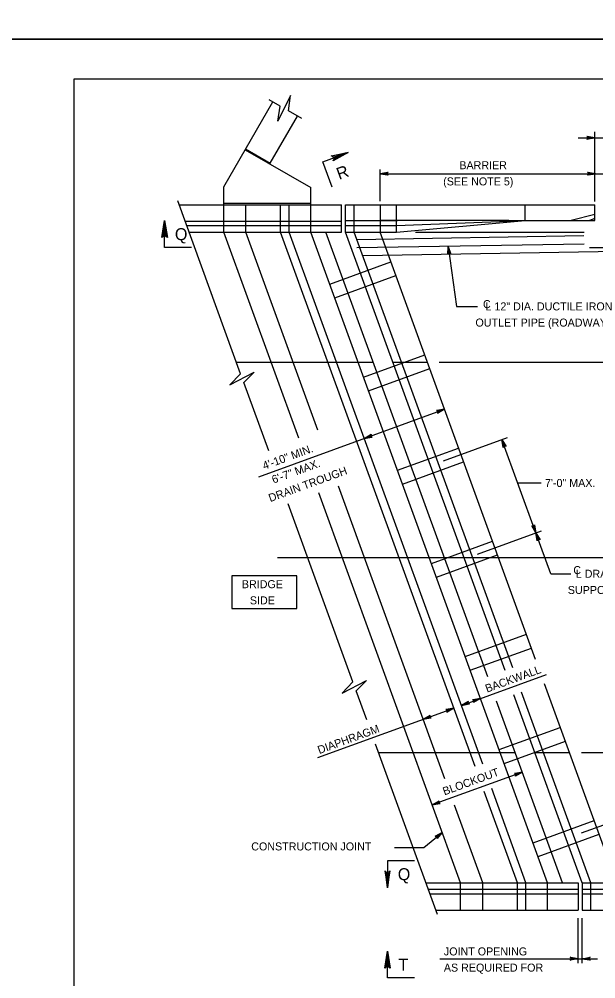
# Model space of a CAD drawing. Extents: x 636530 to 644067, y 294168 to 299122.
# Drawn here: x 641549.3 to 641765.4, y 295598.3 to 295958 of the extents above; entities that cross this region are included whole.
import ezdxf

# ---------------------------------------------------------------- set-up
doc = ezdxf.new("R2010")
doc.units = 0
doc.layers.add('1', color=7, linetype='Continuous')
doc.layers.add('PLT-BNDY', color=7, linetype='Continuous')

msp = doc.modelspace()

# ---------------------------------------------------------------- linework, layer by layer
at = {"layer": '1'}
for p, q in [((641569.78, 295935.48), (641569.78, 295371.48)), ((642355.78, 295935.48), (641569.78, 295935.48)), ((641647.17, 295925.4), (641643.08, 295927.76)), ((641626.01, 295895.17), (641644.39, 295927.01)), ((641643.46, 295903.96), (641653.67, 295921.65)), ((641655.22, 295920.76), (641650.26, 295923.62)), ((641758.88, 295913.47), (641834.86, 295913.47)), ((641765.11, 295889.69), (641765.11, 295915.71)), ((641634.03, 295909.06), (641658.64, 295894.85)), ((641634.18, 295909.32), (641643.46, 295903.96)), ((641684.59, 295889.72), (641684.59, 295901.68)), ((641684.59, 295900.07), (641771.87, 295900.07)), ((641626.01, 295888.42), (641626.01, 295895.17)), ((641658.64, 295888.42), (641658.64, 295894.85)), ((641632.34, 295825.1), (641608.77, 295889.86)), ((641609.29, 295888.42), (641670.09, 295888.42)), ((641626.01, 295889.01), (641658.64, 295889.01)), ((641626.01, 295878.13), (641626.01, 295888.42)), ((641634.31, 295878.13), (641634.31, 295888.42)), ((641647.29, 295878.13), (641647.29, 295888.42)), ((641650.53, 295878.13), (641650.53, 295888.42)), ((641658.64, 295878.13), (641658.64, 295888.42)), ((641670.09, 295878.13), (641670.09, 295888.42)), ((641671.62, 295888.42), (641765.11, 295888.42)), ((641671.62, 295878.13), (641671.62, 295888.42)), ((641674.86, 295878.13), (641674.86, 295888.42)), ((641684.59, 295888.42), (641684.59, 295878.13)), ((641690.7, 295878.13), (641690.7, 295888.42)), ((641738.98, 295882.55), (641738.98, 295888.42)), ((641765.11, 295882.55), (641765.11, 295888.42)), ((641765.11, 295884.76), (641756.25, 295882.55)), ((641611.51, 295882.32), (641670.09, 295882.32)), ((641671.62, 295882.55), (641691.17, 295882.55)), ((641732.87, 295882.55), (641684.59, 295882.55)), ((641690.7, 295878.13), (641738.98, 295882.55)), ((641690.7, 295880.61), (641738.98, 295882.55)), ((641732.87, 295882.55), (641765.11, 295882.55)), ((641765.11, 295883.3), (641763.1, 295882.55)), ((641612.14, 295880.61), (641670.09, 295880.61)), ((641613.04, 295878.13), (641670.09, 295878.13)), ((641654.1, 295800.93), (641626.01, 295878.13)), ((641661.32, 295803.93), (641634.31, 295878.13)), ((641720.17, 295677.9), (641647.29, 295878.13)), ((641723.13, 295678.68), (641650.53, 295878.13)), ((641747.39, 295634.29), (641658.64, 295878.13)), ((641724.94, 295711.42), (641664.27, 295878.13)), ((641671.62, 295880.61), (641690.7, 295880.61)), ((641731.43, 295713.79), (641671.62, 295878.13)), ((641671.62, 295878.13), (641690.7, 295878.13)), ((641734.3, 295714.83), (641674.86, 295878.13)), ((641742.89, 295717.96), (641684.59, 295878.13)), ((641697.89, 295878.13), (641761.14, 295878.13)), ((641761.07, 295873.68), (641675.83, 295872.25)), ((641761.02, 295876.73), (641675.89, 295875.3)), ((641835.56, 295871.88), (641678.09, 295869.24)), ((641710.09, 295872.83), (641713.2, 295850.34)), ((641665.71, 295858.71), (641688.62, 295867.05)), ((641667.59, 295853.55), (641690.5, 295861.89)), ((641713.2, 295850.34), (641721.06, 295850.34)), ((641678.42, 295823.8), (641701.33, 295832.14)), ((641630.79, 295829.36), (641682.02, 295829.36)), ((641680.29, 295818.65), (641703.21, 295826.98)), ((641689.37, 295829.36), (641702.34, 295829.36)), ((641706.69, 295829.36), (641886.88, 295829.36)), ((641642.87, 295796.16), (641633.54, 295821.8)), ((641639.12, 295786.42), (641708.75, 295811.77)), ((641708.32, 295792.44), (641732.38, 295801.2)), ((641742.99, 295765.46), (641730.27, 295800.43)), ((641691.12, 295788.89), (641714.03, 295797.23)), ((641693, 295783.74), (641715.91, 295792.08)), ((641736.18, 295784.18), (641744.93, 295784.18)), ((641714.76, 295634.29), (641661.59, 295780.38)), ((641708.91, 295673.19), (641668.98, 295782.89)), ((641674.4, 295709.53), (641650.09, 295776.34)), ((641721.05, 295757.48), (641745.11, 295766.24)), ((641703.83, 295753.99), (641726.74, 295762.33)), ((641748.61, 295750.02), (641742.99, 295765.46)), ((641646.14, 295756.21), (641821.85, 295756.21)), ((641705.7, 295748.83), (641728.62, 295757.17)), ((641748.61, 295750.02), (641756.13, 295750.02)), ((641716.53, 295719.08), (641739.44, 295727.42)), ((641718.41, 295713.92), (641741.32, 295722.26)), ((641715.09, 295700.75), (641746.95, 295712.34)), ((641773.34, 295634.29), (641746.19, 295708.88)), ((641679.59, 295695.28), (641675.61, 295706.23)), ((641760.37, 295634.29), (641734.73, 295704.71)), ((641763.61, 295634.29), (641737.6, 295705.76)), ((641753.02, 295634.29), (641728.25, 295702.35)), ((641661.31, 295681.17), (641712.23, 295699.71)), ((641729.24, 295684.17), (641752.15, 295692.51)), ((641731.11, 295679.02), (641754.03, 295687.36)), ((641706.14, 295622.35), (641682.89, 295686.2)), ((641684.04, 295683.06), (641735.27, 295683.06)), ((641742.62, 295683.06), (641755.59, 295683.06)), ((641760.06, 295683.06), (641886.88, 295683.06)), ((641737.92, 295675.77), (641704.14, 295663.48)), ((641736.04, 295634.29), (641723.59, 295668.5)), ((641739.28, 295634.29), (641726.45, 295669.54)), ((641760.06, 295652.96), (641795.62, 295665.9)), ((641723.07, 295634.29), (641712.49, 295663.34)), ((641741.94, 295649.26), (641764.86, 295657.6)), ((641701.03, 295647.48), (641707.89, 295653.15)), ((641743.82, 295644.11), (641766.73, 295652.45)), ((641690.01, 295647.48), (641701.03, 295647.48)), ((641701.79, 295634.29), (641758.84, 295634.29)), ((641714.76, 295624), (641714.76, 295634.29)), ((641723.07, 295624), (641723.07, 295634.29)), ((641736.04, 295624), (641736.04, 295634.29)), ((641739.28, 295624), (641739.28, 295634.29)), ((641747.39, 295624), (641747.39, 295634.29)), ((641758.84, 295634.29), (641758.84, 295624)), ((641760.37, 295634.29), (641783.29, 295634.29)), ((641760.37, 295634.29), (641760.37, 295624)), ((641763.61, 295624), (641763.61, 295634.29)), ((641702.69, 295631.81), (641758.84, 295631.81)), ((641703.31, 295630.1), (641758.84, 295630.1)), ((641760.37, 295631.81), (641783.29, 295631.81)), ((641760.37, 295630.1), (641790.07, 295630.1)), ((641705.53, 295624), (641758.84, 295624)), ((641760.37, 295624), (641863.8, 295624)), ((641758.84, 295604.16), (641758.84, 295620.99)), ((641760.37, 295604.16), (641760.37, 295620.99)), ((641706.99, 295605.8), (641766.08, 295605.8))]:
    msp.add_line(p, q, dxfattribs=at)
for points in [[(641650.26, 295923.62), (641651.05, 295929.34), (641646.26, 295919.74), (641647.17, 295925.4)], [(641765.11, 295913.47), (641762.13, 295912.91), (641762.24, 295912.99), (641762.36, 295913.07), (641762.41, 295913.17), (641762.47, 295913.27), (641762.49, 295913.37), (641762.51, 295913.47), (641762.49, 295913.57), (641762.47, 295913.67), (641762.41, 295913.77), (641762.36, 295913.87), (641762.24, 295913.95), (641762.13, 295914.03), (641765.11, 295913.47), (641762.24, 295913.95), (641762.36, 295913.87), (641765.11, 295913.47), (641762.41, 295913.77), (641762.47, 295913.67), (641765.11, 295913.47), (641762.49, 295913.57), (641762.51, 295913.47), (641765.11, 295913.47), (641762.49, 295913.37), (641762.47, 295913.27), (641765.11, 295913.47), (641762.41, 295913.17), (641762.36, 295913.07), (641765.11, 295913.47), (641762.24, 295912.99)], [(641666.61, 295895.06), (641663.17, 295904.54), (641672.64, 295907.98)], [(641666.64, 295906.61), (641667.01, 295906.28), (641672.64, 295907.98), (641666.64, 295906.61), (641666.26, 295906.76), (641672.64, 295907.98), (641667.22, 295905.7), (641667.17, 295905.22), (641672.64, 295907.98), (641666.96, 295904.83), (641667.17, 295905.22)], [(641684.59, 295900.07), (641687.57, 295900.63), (641687.46, 295900.55), (641687.34, 295900.47), (641687.28, 295900.37), (641687.23, 295900.27), (641687.21, 295900.17), (641687.19, 295900.07), (641687.21, 295899.97), (641687.23, 295899.87), (641687.28, 295899.77), (641687.34, 295899.67), (641687.46, 295899.59), (641687.57, 295899.51), (641684.59, 295900.07), (641687.46, 295899.59), (641687.34, 295899.67), (641684.59, 295900.07), (641687.28, 295899.77), (641687.23, 295899.87), (641684.59, 295900.07), (641687.21, 295899.97), (641687.19, 295900.07), (641684.59, 295900.07), (641687.21, 295900.17), (641687.23, 295900.27), (641684.59, 295900.07), (641687.28, 295900.37), (641687.34, 295900.47), (641684.59, 295900.07), (641687.46, 295900.55)], [(641765.29, 295900.07), (641762.31, 295899.51), (641762.42, 295899.59), (641762.54, 295899.67), (641762.6, 295899.77), (641762.66, 295899.87), (641762.67, 295899.97), (641762.69, 295900.07), (641762.67, 295900.17), (641762.66, 295900.27), (641762.6, 295900.37), (641762.54, 295900.47), (641762.42, 295900.55), (641762.31, 295900.63), (641765.29, 295900.07), (641762.42, 295900.55), (641762.54, 295900.47), (641765.29, 295900.07), (641762.6, 295900.37), (641762.66, 295900.27), (641765.29, 295900.07), (641762.67, 295900.17), (641762.69, 295900.07), (641765.29, 295900.07), (641762.67, 295899.97), (641762.66, 295899.87), (641765.29, 295900.07), (641762.6, 295899.77), (641762.54, 295899.67), (641765.29, 295900.07), (641762.42, 295899.59)], [(641603.09, 295876.4), (641603.53, 295876.63), (641603.85, 295882.5), (641603.09, 295876.4), (641602.82, 295876.09), (641603.85, 295882.5), (641604.14, 295876.63), (641604.58, 295876.42), (641603.85, 295882.5), (641604.87, 295876.09), (641604.58, 295876.42)], [(641613.93, 295872.42), (641603.85, 295872.42), (641603.85, 295882.5)], [(641763.03, 295872.42), (641773.11, 295872.42), (641773.11, 295882.5)], [(641710.09, 295872.83), (641711.06, 295869.95), (641710.96, 295870.05), (641710.87, 295870.15), (641710.76, 295870.2), (641710.65, 295870.24), (641710.55, 295870.25), (641710.45, 295870.25), (641710.35, 295870.22), (641710.26, 295870.19), (641710.17, 295870.12), (641710.07, 295870.04), (641710.01, 295869.92), (641709.95, 295869.79), (641710.09, 295872.83), (641710.01, 295869.92), (641710.07, 295870.04), (641710.09, 295872.83), (641710.17, 295870.12), (641710.26, 295870.19), (641710.09, 295872.83), (641710.35, 295870.22), (641710.45, 295870.25), (641710.09, 295872.83), (641710.55, 295870.25), (641710.65, 295870.24), (641710.09, 295872.83), (641710.76, 295870.2), (641710.87, 295870.15), (641710.09, 295872.83), (641710.96, 295870.05)], [(641632.34, 295825.1), (641628.33, 295820.95), (641637.4, 295825.7), (641633.54, 295821.79)], [(641708.75, 295811.77), (641706.13, 295810.22), (641706.21, 295810.33), (641706.3, 295810.45), (641706.32, 295810.56), (641706.34, 295810.68), (641706.32, 295810.78), (641706.3, 295810.88), (641706.25, 295810.96), (641706.2, 295811.05), (641706.11, 295811.13), (641706.02, 295811.2), (641705.89, 295811.24), (641705.75, 295811.27), (641708.75, 295811.77), (641705.89, 295811.24), (641706.02, 295811.2), (641708.75, 295811.77), (641706.11, 295811.13), (641706.2, 295811.05), (641708.75, 295811.77), (641706.25, 295810.96), (641706.3, 295810.88), (641708.75, 295811.77), (641706.32, 295810.78), (641706.34, 295810.68), (641708.75, 295811.77), (641706.32, 295810.56), (641706.3, 295810.45), (641708.75, 295811.77), (641706.21, 295810.33)], [(641678.67, 295800.82), (641681.28, 295802.36), (641681.2, 295802.25), (641681.12, 295802.14), (641681.1, 295802.02), (641681.08, 295801.91), (641681.1, 295801.81), (641681.11, 295801.71), (641681.16, 295801.62), (641681.22, 295801.53), (641681.31, 295801.46), (641681.4, 295801.38), (641681.53, 295801.35), (641681.67, 295801.31), (641678.67, 295800.82), (641681.53, 295801.35), (641681.4, 295801.38), (641678.67, 295800.82), (641681.31, 295801.46), (641681.22, 295801.53), (641678.67, 295800.82), (641681.16, 295801.62), (641681.11, 295801.71), (641678.67, 295800.82), (641681.1, 295801.81), (641681.08, 295801.91), (641678.67, 295800.82), (641681.1, 295802.02), (641681.12, 295802.14), (641678.67, 295800.82), (641681.2, 295802.25)], [(641730.27, 295800.43), (641731.82, 295797.82), (641731.71, 295797.9), (641731.59, 295797.98), (641731.48, 295798.01), (641731.36, 295798.03), (641731.26, 295798.01), (641731.16, 295797.99), (641731.08, 295797.94), (641730.99, 295797.89), (641730.91, 295797.8), (641730.84, 295797.71), (641730.81, 295797.57), (641730.77, 295797.44), (641730.27, 295800.43), (641730.81, 295797.57), (641730.84, 295797.71), (641730.27, 295800.43), (641730.91, 295797.8), (641730.99, 295797.89), (641730.27, 295800.43), (641731.08, 295797.94), (641731.16, 295797.99), (641730.27, 295800.43), (641731.26, 295798.01), (641731.36, 295798.03), (641730.27, 295800.43), (641731.48, 295798.01), (641731.59, 295797.98), (641730.27, 295800.43), (641731.71, 295797.9)], [(641742.99, 295765.46), (641741.44, 295768.07), (641741.56, 295767.99), (641741.67, 295767.91), (641741.78, 295767.89), (641741.9, 295767.87), (641742, 295767.89), (641742.1, 295767.91), (641742.19, 295767.96), (641742.27, 295768.01), (641742.35, 295768.1), (641742.42, 295768.19), (641742.46, 295768.32), (641742.49, 295768.46), (641742.99, 295765.46), (641742.46, 295768.32), (641742.42, 295768.19), (641742.99, 295765.46), (641742.35, 295768.1), (641742.27, 295768.01), (641742.99, 295765.46), (641742.19, 295767.96), (641742.1, 295767.91), (641742.99, 295765.46), (641742, 295767.89), (641741.9, 295767.87), (641742.99, 295765.46), (641741.78, 295767.89), (641741.67, 295767.91), (641742.99, 295765.46), (641741.56, 295767.99)], [(641742.99, 295765.46), (641744.55, 295762.86), (641744.43, 295762.94), (641744.32, 295763.02), (641744.2, 295763.04), (641744.09, 295763.06), (641743.99, 295763.04), (641743.89, 295763.02), (641743.8, 295762.97), (641743.71, 295762.92), (641743.64, 295762.83), (641743.57, 295762.74), (641743.53, 295762.61), (641743.5, 295762.47), (641742.99, 295765.46), (641743.53, 295762.61), (641743.57, 295762.74), (641742.99, 295765.46), (641743.64, 295762.83), (641743.71, 295762.92), (641742.99, 295765.46), (641743.8, 295762.97), (641743.89, 295763.02), (641742.99, 295765.46), (641743.99, 295763.04), (641744.09, 295763.06), (641742.99, 295765.46), (641744.2, 295763.04), (641744.32, 295763.02), (641742.99, 295765.46), (641744.43, 295762.94)], [(641674.4, 295709.53), (641670.39, 295705.38), (641679.46, 295710.13), (641675.6, 295706.22)], [(641715.09, 295700.75), (641717.71, 295702.29), (641717.62, 295702.18), (641717.54, 295702.07), (641717.52, 295701.95), (641717.5, 295701.84), (641717.52, 295701.74), (641717.54, 295701.64), (641717.59, 295701.55), (641717.64, 295701.46), (641717.73, 295701.39), (641717.82, 295701.31), (641717.95, 295701.28), (641718.09, 295701.24), (641715.09, 295700.75), (641717.95, 295701.28), (641717.82, 295701.31), (641715.09, 295700.75), (641717.73, 295701.39), (641717.64, 295701.46), (641715.09, 295700.75), (641717.59, 295701.55), (641717.54, 295701.64), (641715.09, 295700.75), (641717.52, 295701.74), (641717.5, 295701.84), (641715.09, 295700.75), (641717.52, 295701.95), (641717.54, 295702.07), (641715.09, 295700.75), (641717.62, 295702.18)], [(641722.25, 295703.35), (641719.64, 295701.81), (641719.72, 295701.92), (641719.8, 295702.04), (641719.83, 295702.15), (641719.85, 295702.27), (641719.83, 295702.37), (641719.81, 295702.47), (641719.76, 295702.55), (641719.71, 295702.64), (641719.62, 295702.72), (641719.53, 295702.79), (641719.4, 295702.82), (641719.26, 295702.86), (641722.25, 295703.35), (641719.4, 295702.82), (641719.53, 295702.79), (641722.25, 295703.35), (641719.62, 295702.72), (641719.71, 295702.64), (641722.25, 295703.35), (641719.76, 295702.55), (641719.81, 295702.47), (641722.25, 295703.35), (641719.83, 295702.37), (641719.85, 295702.27), (641722.25, 295703.35), (641719.83, 295702.15), (641719.8, 295702.04), (641722.25, 295703.35), (641719.72, 295701.92)], [(641712.23, 295699.71), (641709.62, 295698.16), (641709.7, 295698.27), (641709.78, 295698.39), (641709.8, 295698.5), (641709.82, 295698.62), (641709.8, 295698.72), (641709.79, 295698.82), (641709.74, 295698.91), (641709.69, 295698.99), (641709.6, 295699.07), (641709.51, 295699.14), (641709.37, 295699.18), (641709.24, 295699.21), (641712.23, 295699.71), (641709.37, 295699.18), (641709.51, 295699.14), (641712.23, 295699.71), (641709.6, 295699.07), (641709.69, 295698.99), (641712.23, 295699.71), (641709.74, 295698.91), (641709.79, 295698.82), (641712.23, 295699.71), (641709.8, 295698.72), (641709.82, 295698.62), (641712.23, 295699.71), (641709.8, 295698.5), (641709.78, 295698.39), (641712.23, 295699.71), (641709.7, 295698.27)], [(641700.77, 295695.54), (641703.38, 295697.08), (641703.3, 295696.97), (641703.22, 295696.85), (641703.2, 295696.74), (641703.18, 295696.63), (641703.2, 295696.53), (641703.22, 295696.43), (641703.27, 295696.34), (641703.32, 295696.25), (641703.41, 295696.18), (641703.5, 295696.1), (641703.63, 295696.07), (641703.77, 295696.03), (641700.77, 295695.54), (641703.63, 295696.07), (641703.5, 295696.1), (641700.77, 295695.54), (641703.41, 295696.18), (641703.32, 295696.25), (641700.77, 295695.54), (641703.27, 295696.34), (641703.22, 295696.43), (641700.77, 295695.54), (641703.2, 295696.53), (641703.18, 295696.63), (641700.77, 295695.54), (641703.2, 295696.74), (641703.22, 295696.85), (641700.77, 295695.54), (641703.3, 295696.97)], [(641737.92, 295675.77), (641735.31, 295674.23), (641735.39, 295674.34), (641735.47, 295674.46), (641735.49, 295674.57), (641735.51, 295674.68), (641735.49, 295674.78), (641735.48, 295674.88), (641735.43, 295674.97), (641735.38, 295675.06), (641735.29, 295675.13), (641735.2, 295675.21), (641735.06, 295675.24), (641734.93, 295675.28), (641737.92, 295675.77), (641735.06, 295675.24), (641735.2, 295675.21), (641737.92, 295675.77), (641735.29, 295675.13), (641735.38, 295675.06), (641737.92, 295675.77), (641735.43, 295674.97), (641735.48, 295674.88), (641737.92, 295675.77), (641735.49, 295674.78), (641735.51, 295674.68), (641737.92, 295675.77), (641735.49, 295674.57), (641735.47, 295674.46), (641737.92, 295675.77), (641735.39, 295674.34)], [(641704.14, 295663.48), (641706.75, 295665.02), (641706.67, 295664.91), (641706.59, 295664.79), (641706.56, 295664.68), (641706.54, 295664.57), (641706.56, 295664.47), (641706.58, 295664.37), (641706.63, 295664.28), (641706.68, 295664.19), (641706.77, 295664.12), (641706.86, 295664.04), (641706.99, 295664.01), (641707.13, 295663.97), (641704.14, 295663.48), (641706.99, 295664.01), (641706.86, 295664.04), (641704.14, 295663.48), (641706.77, 295664.12), (641706.68, 295664.19), (641704.14, 295663.48), (641706.63, 295664.28), (641706.58, 295664.37), (641704.14, 295663.48), (641706.56, 295664.47), (641706.54, 295664.57), (641704.14, 295663.48), (641706.56, 295664.68), (641706.59, 295664.79), (641704.14, 295663.48), (641706.67, 295664.91)], [(641707.89, 295653.15), (641705.95, 295650.82), (641705.99, 295650.95), (641706.03, 295651.09), (641706.01, 295651.2), (641705.99, 295651.32), (641705.94, 295651.41), (641705.89, 295651.49), (641705.81, 295651.56), (641705.74, 295651.63), (641705.63, 295651.66), (641705.52, 295651.7), (641705.38, 295651.69), (641705.24, 295651.68), (641707.89, 295653.15), (641705.38, 295651.69), (641705.52, 295651.7), (641707.89, 295653.15), (641705.63, 295651.66), (641705.74, 295651.63), (641707.89, 295653.15), (641705.81, 295651.56), (641705.89, 295651.49), (641707.89, 295653.15), (641705.94, 295651.41), (641705.99, 295651.32), (641707.89, 295653.15), (641706.01, 295651.2), (641706.03, 295651.09), (641707.89, 295653.15), (641705.99, 295650.95)], [(641697.46, 295642.45), (641687.38, 295642.45), (641687.38, 295632.37)], [(641686.62, 295638.48), (641687.06, 295638.25), (641687.38, 295632.37), (641686.62, 295638.48), (641686.35, 295638.79), (641687.38, 295632.37), (641687.67, 295638.25), (641688.11, 295638.46), (641687.38, 295632.37), (641688.4, 295638.79), (641688.11, 295638.46)], [(641686.62, 295602.58), (641687.06, 295602.81), (641687.38, 295608.68), (641686.62, 295602.58), (641686.35, 295602.27), (641687.38, 295608.68), (641687.67, 295602.81), (641688.11, 295602.6), (641687.38, 295608.68), (641688.4, 295602.27), (641688.11, 295602.6)], [(641697.46, 295598.6), (641687.38, 295598.6), (641687.38, 295608.68)], [(641758.84, 295605.8), (641755.86, 295605.24), (641756.09, 295605.4), (641756.21, 295605.6), (641756.24, 295605.8), (641756.21, 295606), (641756.09, 295606.2), (641755.86, 295606.36), (641758.84, 295605.8), (641756.09, 295606.2), (641756.21, 295606), (641758.84, 295605.8), (641756.24, 295605.8), (641756.21, 295605.6), (641758.84, 295605.8), (641756.09, 295605.4)], [(641760.37, 295605.8), (641763.35, 295606.36), (641763.12, 295606.2), (641763, 295606), (641762.97, 295605.8), (641763, 295605.6), (641763.12, 295605.4), (641763.35, 295605.24), (641760.37, 295605.8), (641763.12, 295605.4), (641763, 295605.6), (641760.37, 295605.8), (641762.97, 295605.8), (641763, 295606), (641760.37, 295605.8), (641763.12, 295606.2)]]:
    msp.add_lwpolyline(points, dxfattribs=at)
msp.add_lwpolyline([(641629, 295737.08), (641653.39, 295737.08), (641653.39, 295749.27), (641629, 295749.27)], close=True, dxfattribs=at)
at = {"layer": 'PLT-BNDY'}
for points in [[(641529.78, 296544.48), (642370.78, 296544.48), (642370.78, 295950.48), (641529.78, 295950.48)], [(641529.78, 295950.48), (642370.78, 295950.48), (642370.78, 295356.48), (641529.78, 295356.48)]]:
    msp.add_lwpolyline(points, close=True, dxfattribs=at)

# ---------------------------------------------------------------- texts
at = {"layer": '1'}
for s, height, rotation, p in [('R', 4.5, 20, (641669.24, 295897.7)), ('Q', 4.5, 360, (641607.7, 295875.14)), ('C', 3, 360, (641723.17, 295849.66)), ('L 12" DIA. DUCTILE IRON', 3, 360, (641724.11, 295848.82)), ('OUTLET PIPE (ROADWAY ITEM)', 3, 360, (641720.34, 295842.75)), ('4\'-10" MIN.', 3, 20, (641641.19, 295789.06)), ('6\'-7" MAX.', 3, 20, (641644.67, 295783.86)), ('DRAIN TROUGH', 3, 20, (641643.44, 295776.95)), ('7\'-0" MAX.', 3, 360, (641746.39, 295782.63)), ('C', 3, 360, (641757.02, 295749.96)), ('L DRAIN TROUGH', 3, 360, (641757.94, 295748.59)), ('BRIDGE', 3, 360, (641632.8, 295744.69)), ('SUPPORT PEDESTAL', 3, 360, (641754.96, 295742.52)), ('SIDE', 3, 360, (641635.8, 295738.62)), ('BACKWALL', 3, 20, (641724.67, 295705.52)), ('DIAPHRAGM', 3, 20, (641661.83, 295682.49)), ('BLOCKOUT', 3, 20, (641708.72, 295667)), ('CONSTRUCTION JOINT', 3, 360, (641636.31, 295646.39)), ('JOINT OPENING', 3, 360, (641708.5, 295607.03)), ('T', 4.5, 360, (641691.48, 295601.32)), ('AS REQUIRED FOR', 3, 360, (641708.5, 295600.96))]:
    msp.add_text(s, height=height, rotation=rotation, dxfattribs=at).set_placement(p)
for s, height, p in [('BARRIER', 3, (641714.3, 295901.74)), ('(SEE NOTE 5)', 3, (641708.24, 295895.67)), ('Q', 4.5, (641691.23, 295635.23))]:
    msp.add_text(s, height=height, dxfattribs=at).set_placement(p)

doc.saveas('drawing.dxf')
